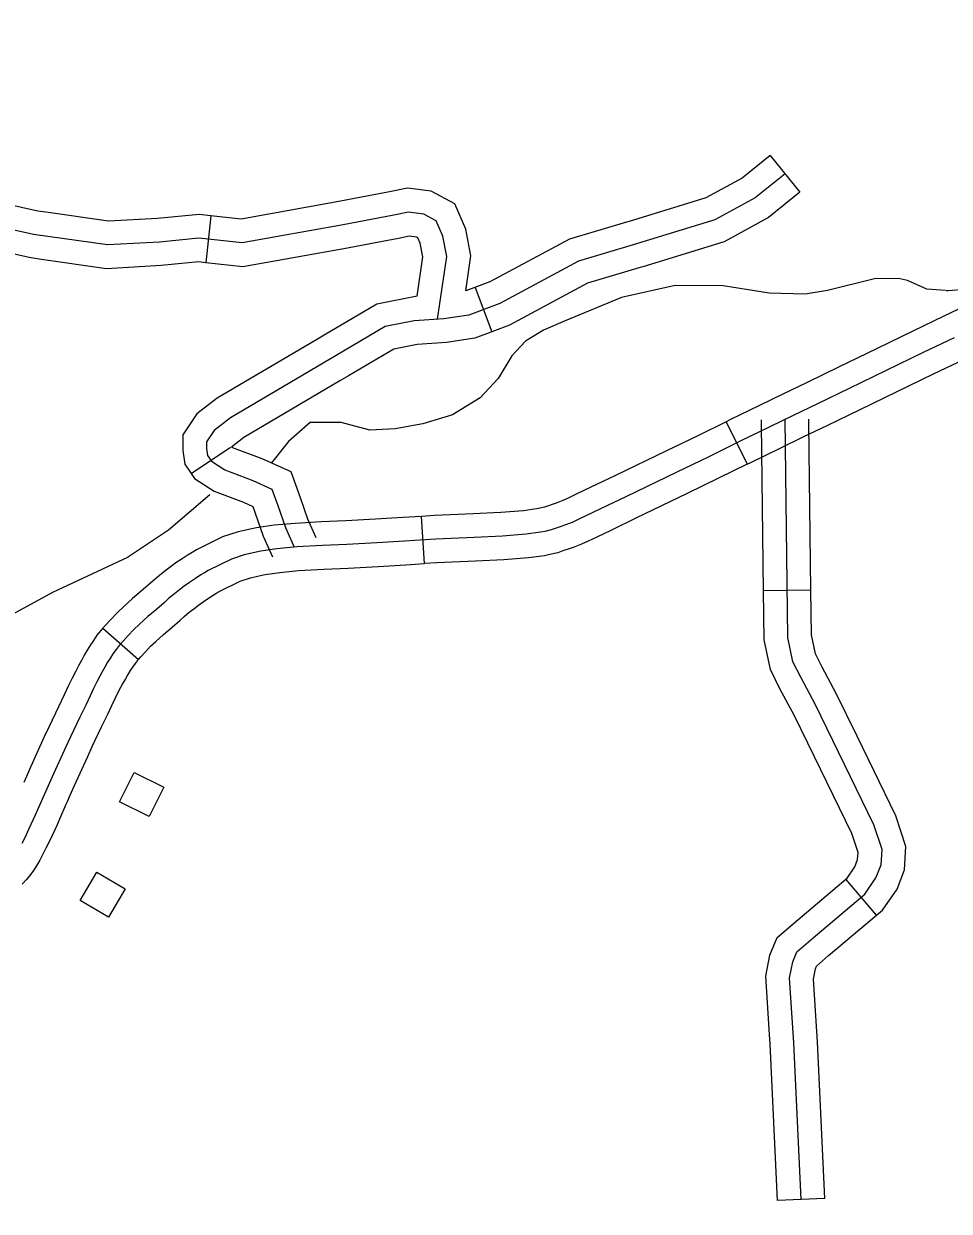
# Model space of a CAD drawing. Extents: x -19 to 366, y -4 to 359.
# Drawn here: x 137.806 to 138.361, y 195.278 to 195.99 of the extents above; entities that cross this region are included whole.
import ezdxf

# ---------------------------------------------------------------- set-up
doc = ezdxf.new("R2010")
doc.units = 0
for name, color, linetype in [('Level 31', 7, 'Continuous'), ('Level 35', 7, 'Continuous'), ('Level 45', 7, 'Continuous'), ('Level 56', 7, 'Continuous'), ('Level 60', 7, 'Continuous')]:
    doc.layers.add(name, color=color, linetype=linetype)

msp = doc.modelspace()

# ---------------------------------------------------------------- linework, layer by layer
at = {"layer": 'Level 31'}
for p, q in [((138.22697, 195.75138), (138.23959, 195.72592)), ((138.04624, 195.66623), (138.04443, 195.69458)), ((137.94868, 195.65926), (137.94868, 195.65926)), ((137.85343, 195.62759), (137.87473, 195.60879))]:
    msp.add_line(p, q, dxfattribs=at)
for points in [[(138.40729, 195.83852), (138.39953, 195.83486), (138.38668, 195.82877), (138.37719, 195.82407), (138.35747, 195.81457), (138.339, 195.80568), (138.31707, 195.79502)], [(138.32948, 195.76947), (138.35137, 195.7801), (138.36979, 195.78897), (138.38967, 195.79854), (138.39908, 195.80321), (138.41168, 195.80918), (138.41941, 195.81283)], [(138.36363, 195.80177), (138.34519, 195.79289), (138.30067, 195.77127), (138.28183, 195.76204), (138.26712, 195.75502), (138.25325, 195.74838), (138.23549, 195.73975), (138.21624, 195.7302), (138.19737, 195.72104), (138.16677, 195.70627), (138.15208, 195.69922), (138.13833, 195.69268), (138.13466, 195.691), (138.13016, 195.68926), (138.12813, 195.68847), (138.12449, 195.68728), (138.12215, 195.68643), (138.11824, 195.68555), (138.11568, 195.68503), (138.10709, 195.68384), (138.09289, 195.6828), (138.07603, 195.68195), (138.0529, 195.68089), (138.0341, 195.67969), (138.01765, 195.67876), (137.9997, 195.67781), (137.98501, 195.67712), (137.96969, 195.67623), (137.95772, 195.67514), (137.94805, 195.67365), (137.93812, 195.6715), (137.9304, 195.66902), (137.91645, 195.66221), (137.91426, 195.66079), (137.91203, 195.65949), (137.90882, 195.65738), (137.90539, 195.65503), (137.90216, 195.65271), (137.89922, 195.65045), (137.89624, 195.64811), (137.89282, 195.64524), (137.89003, 195.64279), (137.88572, 195.63891), (137.88042, 195.6345), (137.8754, 195.62998), (137.87199, 195.62672), (137.8685, 195.6231), (137.86549, 195.61979), (137.86309, 195.61707), (137.86126, 195.61479), (137.85945, 195.61214), (137.85786, 195.60979), (137.85621, 195.6071), (137.85452, 195.60422), (137.85295, 195.60138), (137.85147, 195.59868), (137.84974, 195.59537), (137.84771, 195.5913), (137.84571, 195.58705), (137.84308, 195.58146), (137.83963, 195.57422), (137.83399, 195.56242), (137.83118, 195.55639), (137.82301, 195.53834), (137.82059, 195.53291)], [(138.31707, 195.79502), (138.29444, 195.78403), (138.27565, 195.77483), (138.261, 195.76784), (138.24708, 195.76118), (138.22923, 195.7525), (138.22697, 195.75138)], [(138.23959, 195.72592), (138.24175, 195.727), (138.25943, 195.73559), (138.27325, 195.74221), (138.28802, 195.74926), (138.3069, 195.7585), (138.32948, 195.76947)], [(138.22697, 195.75138), (138.20998, 195.74295), (138.19119, 195.73382), (138.16061, 195.71907), (138.14596, 195.71204), (138.13719, 195.70787)], [(138.23959, 195.72592), (138.22249, 195.71745), (138.20356, 195.70825), (138.17293, 195.69347), (138.1582, 195.68641), (138.14939, 195.68222)], [(138.13719, 195.70787), (138.13231, 195.70555), (138.12913, 195.70409), (138.12504, 195.70251), (138.12333, 195.70185), (138.11987, 195.70071), (138.11816, 195.70009), (138.11527, 195.69944), (138.11329, 195.69904), (138.1056, 195.69797), (138.09201, 195.69698), (138.07535, 195.69613), (138.05212, 195.69507), (138.04443, 195.69458)], [(138.04443, 195.69458), (138.03325, 195.69387), (138.01687, 195.69294), (137.99899, 195.692), (137.98427, 195.6913), (137.96863, 195.6904), (137.95599, 195.68924), (137.94547, 195.68763), (137.94266, 195.68702)], [(137.94266, 195.68702), (137.93443, 195.68523), (137.92509, 195.68223), (137.90944, 195.67459), (137.90682, 195.6729), (137.90454, 195.67157), (137.9009, 195.66917), (137.89722, 195.66665), (137.89369, 195.66411), (137.89052, 195.66168), (137.88728, 195.65914), (137.88357, 195.65602), (137.88059, 195.65341), (137.87641, 195.64964), (137.87113, 195.64524), (137.86574, 195.6404), (137.86196, 195.63679), (137.85812, 195.6328), (137.85491, 195.62926), (137.85343, 195.62759)], [(138.14939, 195.68222), (138.14435, 195.67982), (138.14019, 195.6779), (138.13529, 195.67602), (138.13293, 195.6751), (138.12912, 195.67384), (138.12614, 195.67277), (138.12122, 195.67166), (138.11806, 195.67102), (138.10859, 195.6697), (138.09377, 195.66862), (138.07671, 195.66776), (138.05367, 195.66671), (138.04624, 195.66623)], [(137.94868, 195.65926), (137.95064, 195.65968), (137.95944, 195.66103), (137.97075, 195.66207), (137.98576, 195.66293), (138.00041, 195.66362), (138.01842, 195.66458), (138.03496, 195.66551), (138.04624, 195.66623)], [(137.87473, 195.60879), (137.87608, 195.61032), (137.87888, 195.6134), (137.88201, 195.61666), (137.88505, 195.61956), (137.88972, 195.62375), (137.89502, 195.62817), (137.89946, 195.63217), (137.90207, 195.63446), (137.90519, 195.63708), (137.90792, 195.63922), (137.91064, 195.6413), (137.91355, 195.6434), (137.91674, 195.64559), (137.91951, 195.64741), (137.9217, 195.64869), (137.92345, 195.64982), (137.93572, 195.65581), (137.94181, 195.65776), (137.94868, 195.65926)], [(137.85344, 195.62759), (137.85222, 195.62622), (137.84985, 195.62326), (137.8477, 195.62012), (137.84592, 195.61748), (137.84403, 195.61441), (137.84218, 195.61125), (137.84051, 195.60824), (137.83894, 195.60538), (137.83709, 195.60182), (137.83493, 195.59751), (137.83285, 195.5931), (137.83024, 195.58754), (137.82681, 195.58034), (137.82114, 195.56848), (137.81827, 195.56231), (137.81005, 195.54416), (137.80761, 195.53867), (137.80596, 195.53495)], [(137.87473, 195.60879), (137.87396, 195.60792), (137.87268, 195.60632), (137.8712, 195.60415), (137.8698, 195.60209), (137.86839, 195.59979), (137.86687, 195.59719), (137.86539, 195.59452), (137.86399, 195.59198), (137.8624, 195.58891), (137.86049, 195.58509), (137.85856, 195.581), (137.85592, 195.57539), (137.85244, 195.5681), (137.84684, 195.55637), (137.8441, 195.55047), (137.83597, 195.53252), (137.83357, 195.52714), (137.83194, 195.52346)], [(137.82059, 195.53291), (137.81824, 195.52759), (137.81425, 195.5186), (137.8129, 195.51536), (137.8089, 195.50671), (137.80655, 195.50185), (137.80479, 195.49836)], [(137.83194, 195.52346), (137.83123, 195.52184), (137.8273, 195.51298), (137.82591, 195.50965), (137.82174, 195.50064), (137.81929, 195.49556), (137.81744, 195.4919), (137.81562, 195.48836), (137.81428, 195.48603), (137.81173, 195.48218), (137.80958, 195.47929), (137.80732, 195.4766), (137.80501, 195.47404)]]:
    msp.add_lwpolyline(points, dxfattribs=at)
at = {"layer": 'Level 35'}
for points in [[(138.39787, 195.84626), (138.38091, 195.83443), (138.37034, 195.83059), (138.36013, 195.82979), (138.35881, 195.82994)], [(138.35848, 195.83012), (138.34723, 195.83092), (138.33564, 195.83608), (138.33028, 195.83735), (138.31591, 195.83706), (138.28784, 195.83007), (138.27431, 195.82793), (138.25271, 195.82845), (138.22524, 195.83287), (138.19646, 195.83306), (138.16424, 195.82588), (138.13045, 195.81179), (138.11746, 195.80625), (138.10679, 195.79968), (138.09849, 195.79094), (138.09042, 195.77728), (138.0796, 195.76577), (138.06304, 195.75551), (138.04512, 195.75013), (138.0286, 195.74709), (138.01349, 195.74639), (137.99625, 195.75091), (137.9777, 195.75081), (137.9646, 195.73957), (137.95448, 195.72668)], [(137.91746, 195.70758), (137.89263, 195.68634), (137.86812, 195.66993), (137.82322, 195.64888), (137.79493, 195.63359), (137.7836, 195.62861), (137.76358, 195.6236), (137.72766, 195.62269), (137.72048, 195.62152), (137.69595, 195.61155), (137.68162, 195.60163), (137.67447, 195.59553), (137.66313, 195.59397), (137.63892, 195.59463), (137.62912, 195.58927), (137.61219, 195.56948), (137.60465, 195.56376), (137.54838, 195.54721), (137.53442, 195.54071), (137.52235, 195.53345), (137.51256, 195.52468), (137.5058, 195.51479), (137.50415, 195.51017)]]:
    msp.add_lwpolyline(points, dxfattribs=at)
at = {"layer": 'Level 45'}
for p, q in [((138.25342, 195.91111), (138.27126, 195.889)), ((137.9182, 195.87492), (137.91506, 195.84669)), ((138.07654, 195.8319), (138.08652, 195.8053)), ((137.90627, 195.72034), (137.92991, 195.73609)), ((138.27784, 195.65025), (138.24943, 195.6499)), ((138.31713, 195.45535), (138.29881, 195.47707)), ((138.28606, 195.28554), (138.25769, 195.28422))]:
    msp.add_line(p, q, dxfattribs=at)
for points in [[(138.25342, 195.91111), (138.23654, 195.89749), (138.21474, 195.88555), (138.16883, 195.8715)], [(137.81923, 195.87704), (137.8144, 195.87773), (137.76888, 195.88785), (137.72516, 195.90166), (137.72377, 195.90198)], [(138.26234, 195.90006), (138.24448, 195.88565), (138.22028, 195.87239), (138.17132, 195.8574), (138.13848, 195.8476), (138.09125, 195.82224), (138.07281, 195.81533), (138.05783, 195.81302), (138.03998, 195.81187), (138.02269, 195.80841), (137.99331, 195.79112), (137.92995, 195.75365), (137.92015, 195.74616), (137.91555, 195.73924), (137.91555, 195.73521), (137.91612, 195.73117), (137.91843, 195.72772), (137.92649, 195.72253), (137.9432, 195.71619), (137.95472, 195.711), (137.95817, 195.7012), (137.96278, 195.68794), (137.96805, 195.67608)], [(138.07089, 195.82977), (138.07396, 195.85079), (138.07091, 195.86682), (138.06428, 195.88199), (138.05014, 195.88961), (138.03599, 195.89138), (138.02517, 195.88921), (138.01257, 195.88684)], [(138.27126, 195.889), (138.25241, 195.8738), (138.22583, 195.85923), (138.17714, 195.84433)], [(138.01257, 195.88684), (137.99476, 195.88347), (137.93637, 195.8729), (137.9182, 195.87492)], [(137.81521, 195.84891), (137.8093, 195.84976), (137.7615, 195.86039), (137.71767, 195.87424), (137.71738, 195.8743)], [(138.05404, 195.81278), (138.05956, 195.85049), (138.05726, 195.86259), (138.05323, 195.87181), (138.04574, 195.87585), (138.03652, 195.877), (138.02788, 195.87527), (137.99735, 195.86951), (137.93686, 195.85856), (137.91094, 195.86144), (137.88732, 195.85913), (137.85621, 195.8574), (137.81185, 195.86374), (137.76519, 195.87412)], [(137.9182, 195.87492), (137.91103, 195.87572), (137.88623, 195.8733), (137.85683, 195.87166), (137.81923, 195.87704)], [(138.16883, 195.8715), (138.16721, 195.871), (138.13304, 195.8608), (138.08536, 195.83521), (138.07089, 195.82977)], [(138.04172, 195.8267), (138.04516, 195.85018), (138.0436, 195.85836), (138.04217, 195.86163), (138.04134, 195.86208), (138.03705, 195.86262), (138.03059, 195.86133), (138.01784, 195.85892)], [(138.01784, 195.85892), (137.99993, 195.85554), (137.93735, 195.84421), (137.91506, 195.84669)], [(137.91506, 195.84669), (137.91084, 195.84716), (137.8884, 195.84497), (137.85559, 195.84314), (137.81521, 195.84891)], [(138.17714, 195.84433), (138.17543, 195.84381), (138.14393, 195.83441), (138.09713, 195.80928), (138.08652, 195.8053)], [(138.04172, 195.8267), (138.01756, 195.82187), (137.9861, 195.80335), (137.98099, 195.80033)], [(138.08652, 195.8053), (138.07643, 195.80151), (138.05938, 195.79889), (138.04184, 195.79775), (138.02783, 195.79495), (138.00053, 195.77888), (137.99545, 195.77588)], [(137.98099, 195.80033), (137.92199, 195.76545), (137.90964, 195.756), (137.90134, 195.74354), (137.90134, 195.7342), (137.90252, 195.72598), (137.90627, 195.72034)], [(137.99545, 195.77588), (137.93791, 195.74186), (137.93051, 195.7362)], [(138.24819, 195.74989), (138.24816, 195.75257)], [(138.27188, 195.28488), (138.26748, 195.37875), (138.26505, 195.41792), (138.26687, 195.42733), (138.26945, 195.4334), (138.27916, 195.4419), (138.31011, 195.46801), (138.31679, 195.47773), (138.31982, 195.48562), (138.32043, 195.49473), (138.31557, 195.50967), (138.28037, 195.58192), (138.27188, 195.59771), (138.26702, 195.60743), (138.26399, 195.622), (138.26236, 195.75274)], [(138.2766, 195.75024), (138.27657, 195.75292)], [(138.24943, 195.6499), (138.24819, 195.74989)], [(138.27784, 195.65025), (138.2766, 195.75024)], [(137.93051, 195.7362), (137.94864, 195.72932), (137.96609, 195.72146), (137.97158, 195.7059), (137.97601, 195.69317), (137.98103, 195.68185)], [(137.90627, 195.72034), (137.90825, 195.71737), (137.92006, 195.70978), (137.93776, 195.70306), (137.94334, 195.70054), (137.94477, 195.69651), (137.94956, 195.68272), (137.95507, 195.67032)], [(138.27997, 195.55031), (138.26773, 195.57545), (138.25927, 195.59117), (138.25349, 195.60273), (138.2498, 195.62045), (138.24943, 195.6499)], [(138.30551, 195.56275), (138.29302, 195.5884), (138.28449, 195.60425), (138.28055, 195.61213), (138.27817, 195.62355), (138.27784, 195.65025)], [(138.31713, 195.45535), (138.32073, 195.45839), (138.32944, 195.47107), (138.33385, 195.48253), (138.33478, 195.49652), (138.32877, 195.515), (138.30551, 195.56275)], [(138.29881, 195.47707), (138.29949, 195.47764), (138.30413, 195.48439), (138.30579, 195.48871), (138.30607, 195.49294), (138.30237, 195.50434), (138.27997, 195.55031)], [(138.25293, 195.38389), (138.25076, 195.41884), (138.25321, 195.4315), (138.25765, 195.44195), (138.2699, 195.45268), (138.29881, 195.47707)], [(138.28128, 195.38564), (138.27934, 195.41699), (138.28053, 195.42316), (138.28125, 195.42486), (138.28842, 195.43113), (138.31713, 195.45535)], [(138.25769, 195.28422), (138.25329, 195.37798), (138.25293, 195.38389)], [(138.28607, 195.28554), (138.28166, 195.37953), (138.28128, 195.38564)]]:
    msp.add_lwpolyline(points, dxfattribs=at)
at = {"layer": 'Level 56'}
for points in [[(137.88993, 195.53222), (137.88113, 195.51458), (137.86344, 195.52341), (137.87224, 195.54105)], [(137.86676, 195.47111), (137.85668, 195.45417), (137.83969, 195.46427), (137.84977, 195.48122)]]:
    msp.add_lwpolyline(points, close=True, dxfattribs=at)
at = {"layer": 'Level 60'}
for points in [[(146.77834, 1.69699), (146.57878, 10.31313), (146.37852, 18.92942), (146.17757, 27.54584), (145.97591, 36.16241), (145.77356, 44.77911), (145.57052, 53.39596), (145.36679, 62.01295), (145.16236, 70.63008), (144.95724, 79.24735), (144.75142, 87.86477), (144.54492, 96.48232), (144.33773, 105.10002), (144.12986, 113.71787), (143.92129, 122.33585), (143.71204, 130.95398), (143.5021, 139.57225), (143.29148, 148.19067), (143.08018, 156.80923), (142.8682, 165.42794), (142.65553, 174.04679), (142.44218, 182.66579), (142.22816, 191.28493), (142.01345, 199.90421), (141.79807, 208.52365), (141.58202, 217.14322), (141.36528, 225.76295), (141.14788, 234.38282), (140.9298, 243.00284), (140.71105, 251.623), (140.49162, 260.24332), (140.27153, 268.86377), (140.05077, 277.48438), (139.82934, 286.10514), (139.60724, 294.72604), (139.38447, 303.34709), (139.16105, 311.96829), (138.93695, 320.58964), (138.7122, 329.21114), (138.48678, 337.83278), (138.2607, 346.45458)], [(139.44064, 1.53154), (139.25106, 10.14733), (139.06082, 18.76327), (138.86992, 27.37935), (138.67836, 35.99557), (138.48613, 44.61194), (138.29325, 53.22845), (138.09971, 61.84511), (137.9055, 70.46191), (137.71065, 79.07885), (137.51513, 87.69595), (137.31896, 96.31318), (137.12214, 104.93057), (136.92466, 113.54809), (136.72653, 122.16577), (136.52775, 130.78359), (136.32832, 139.40156), (136.12824, 148.01968), (135.9275, 156.63794), (135.72612, 165.25636), (135.5241, 173.87492), (135.32143, 182.49362), (135.11811, 191.11248), (134.91415, 199.73149), (134.70954, 208.35064), (134.50429, 216.96995), (134.2984, 225.5894), (134.09187, 234.209), (133.8847, 242.82876), (133.6769, 251.44866), (133.46845, 260.06872), (133.25937, 268.68892), (133.04965, 277.30928), (132.8393, 285.92978), (132.62831, 294.55044), (132.41669, 303.17125), (132.20444, 311.79221), (131.99156, 320.41333), (131.77805, 329.0346), (131.56391, 337.65601), (131.34914, 346.27759)], [(0, 189.51617), (7.11214, 189.52059), (14.22427, 189.53386), (21.33637, 189.55597), (28.44845, 189.58693), (35.56048, 189.62672), (42.67245, 189.67537), (49.78436, 189.73285), (56.89619, 189.79918), (64.00793, 189.87436), (71.11958, 189.95838), (78.23111, 190.05124), (85.34253, 190.15294), (92.45381, 190.26349), (99.56495, 190.38288), (106.67593, 190.51112), (113.78675, 190.6482), (120.89739, 190.79412), (128.00785, 190.94888), (135.11811, 191.11248), (142.22816, 191.28493), (149.33799, 191.46621), (156.44759, 191.65634), (163.55694, 191.85531), (170.66605, 192.06312), (177.77489, 192.27977), (184.88345, 192.50526), (191.99173, 192.73959), (199.09971, 192.98276), (206.20739, 193.23477), (213.31474, 193.49561), (220.42177, 193.7653), (227.52845, 194.04382), (234.63479, 194.33118), (241.74076, 194.62738), (248.84635, 194.93241), (255.95157, 195.24628), (263.05638, 195.56898), (270.16079, 195.90052), (277.26478, 196.24089), (284.36834, 196.5901), (291.47147, 196.94814), (298.57414, 197.31501), (305.67635, 197.69072), (312.77809, 198.07525), (319.87934, 198.46862), (326.9801, 198.87082), (334.08035, 199.28185), (341.18009, 199.7017)]]:
    msp.add_spline(points, degree=3, dxfattribs=at)

doc.saveas('drawing.dxf')
